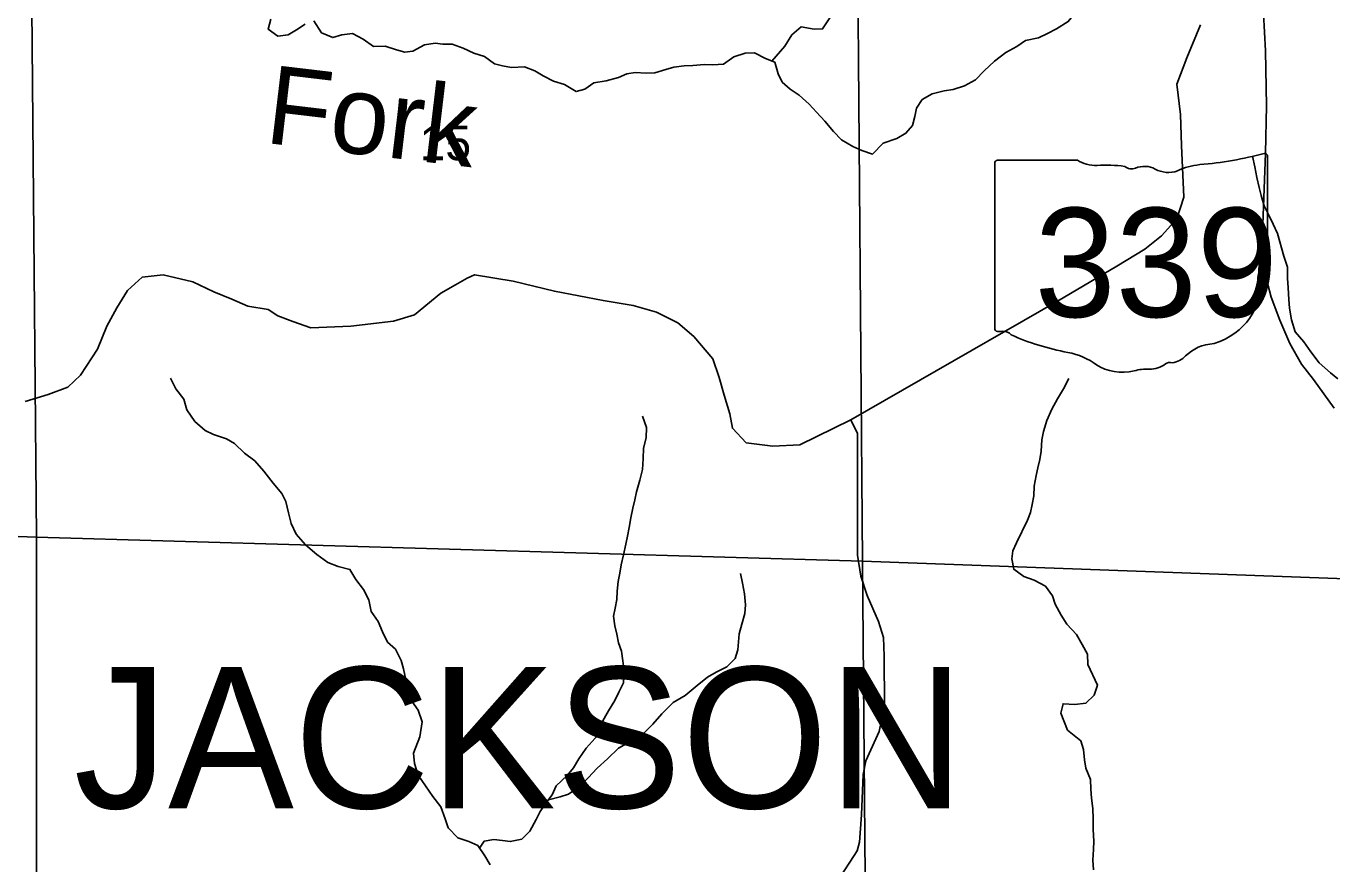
# Model space of a CAD drawing. Extents: x 2043100 to 2470832, y 443715 to 810583.
# Drawn here: x 2241776 to 2250111, y 592544 to 597890 of the extents above; entities that cross this region are included whole.
import ezdxf

# ---------------------------------------------------------------- set-up
doc = ezdxf.new("R2010")
doc.units = 0
for name, color, linetype in [('GM_X_Minor_River', 7, 'Continuous'), ('GM_X_Minor_River_Text', 7, 'Continuous'), ('GM_X_Section', 7, 'Continuous'), ('GM_X_Section_Text', 7, 'Continuous'), ('GM_X_State_Location', 7, 'Continuous'), ('GM_X_State_Route', 7, 'Continuous'), ('GM_X_State_Shield', 7, 'Continuous'), ('GM_X_Township_Road', 7, 'Continuous'), ('GM_X_Township_Text', 7, 'Continuous')]:
    doc.layers.add(name, color=color, linetype=linetype)

msp = doc.modelspace()

# ---------------------------------------------------------------- linework, layer by layer
at = {"layer": 'GM_X_Minor_River'}
for points in [[(2247692.8, 597484.3), (2247766.5, 597508.9), (2247836.1, 597547.6), (2247891.6, 597604.1), (2247957, 597666.7), (2248028.5, 597721.4), (2248100.1, 597760), (2248155.7, 597798.5), (2248237.5, 597815.2), (2248295.2, 597841.8), (2248352.9, 597872.3), (2248428.4, 597918.9), (2248477.8, 597981.4), (2248525.2, 598051.9), (2248596.5, 598118.5), (2248648.3, 598143), (2248719.9, 598173.7), (2248777.6, 598212.2), (2248827, 598274.7), (2248860.4, 598331), (2248914.1, 598365.5), (2248975.7, 598402), (2249041.3, 598448.6), (2249094.6, 598515.1)], [(2243338.1, 597935), (2243320.7, 597870.8), (2243383, 597825.3), (2243448.9, 597833.9), (2243502.6, 597866.3), (2243558.2, 597902.8)], [(2243612, 597923.3), (2243662.6, 597847.7), (2243734.8, 597816.3), (2243790.6, 597834.8), (2243858.5, 597843.4), (2243926.8, 597806), (2243993.2, 597758.5), (2244067.1, 597761.2), (2244139.2, 597737.8), (2244193.3, 597724.2), (2244245.2, 597730.7), (2244318.8, 597769.3), (2244386.7, 597779.9), (2244436.7, 597774.3), (2244496.6, 597774.9), (2244566.8, 597749.5), (2244633, 597718), (2244701.2, 597696.6), (2244765.5, 597649.1), (2244817.6, 597635.5), (2244873.7, 597626), (2244957.6, 597628.8), (2245023.8, 597603.3), (2245076, 597571.7), (2245142.2, 597538.3), (2245212.4, 597516.9), (2245286.7, 597471.5), (2245342.5, 597488), (2245400.1, 597528.5), (2245478, 597541.2), (2245557.7, 597561.9), (2245609.5, 597584.3), (2245663.4, 597592.8), (2245733.3, 597589.4), (2245789.3, 597591.9), (2245859.1, 597612.5), (2245910.9, 597627), (2245976.8, 597635.6), (2246030.7, 597638), (2246106.6, 597644.7), (2246158.6, 597643.1), (2246226.5, 597647.7), (2246294, 597694.3), (2246365.7, 597717), (2246425.7, 597719.5), (2246496, 597682.1), (2246554.1, 597658.6), (2246576.8, 597584.7), (2246601.2, 597532.9), (2246653.6, 597487.3), (2246709.8, 597449.8), (2246774.3, 597392.3), (2246820.7, 597340.7), (2246873.2, 597283), (2246929.7, 597217.5), (2246980.2, 597163.9), (2247052.5, 597120.5), (2247110.7, 597095), (2247178.8, 597073.5), (2247246.2, 597142.2), (2247333.8, 597173), (2247391.5, 597205.5), (2247433, 597255.9), (2247448.5, 597312), (2247460, 597366.2), (2247495.5, 597420.5), (2247559.1, 597457.1), (2247636.9, 597475.8), (2247692.8, 597484.3)], [(2246536.6, 597665.6), (2246619.2, 597761.2), (2246664.5, 597833.7), (2246724, 597884.2), (2246806.1, 597870.9), (2246860, 597871.4), (2246905.4, 597941.8)], [(2250148, 595638.2), (2250101, 595677.8), (2250030.5, 595741.2), (2249975.9, 595810.8), (2249931.4, 595874.5), (2249876.8, 595938.1), (2249852.2, 596015.9), (2249839.5, 596089.8), (2249835, 596145.8), (2249832.4, 596219.9), (2249827.8, 596281.9), (2249827.2, 596351.9), (2249804.6, 596421.8), (2249763.4, 596565.5), (2249736.9, 596625.3), (2249704.3, 596691.1), (2249677.9, 596742.9), (2249659.3, 596808.8), (2249646.8, 596860.7), (2249632.3, 596922.7), (2249619.7, 596990.6), (2249603.1, 597060.5)], [(2244289.9, 593354.6), (2244305, 593450.1), (2244278.4, 593523.9), (2244237.9, 593581.6), (2244213.3, 593649.5), (2244200.8, 593717.4), (2244184.1, 593787.3), (2244169.7, 593841.2), (2244133.1, 593913), (2244082.7, 593958.6), (2244050.1, 594024.3), (2244023.6, 594090.2), (2243979.1, 594153.8), (2243964.4, 594227.7), (2243929.8, 594295.5), (2243881.3, 594359.1), (2243842.8, 594422.8), (2243768.7, 594442.2), (2243702.5, 594467.6), (2243632.1, 594517.1), (2243559.6, 594580.5), (2243499, 594648), (2243468.5, 594715.8), (2243451.9, 594783.7), (2243433.3, 594855.6), (2243408.8, 594907.4), (2243352.3, 594973), (2243293.6, 595050.5), (2243235.1, 595116.1), (2243170.7, 595165.5), (2243106.2, 595227), (2243056, 595256.6), (2242971.8, 595283.9), (2242919.6, 595309.5), (2242853.2, 595366.9), (2242802.6, 595440.6), (2242782, 595508.4), (2242731.4, 595574), (2242696.8, 595643.8)], [(2248422.4, 593397.5), (2248381.5, 593505.4), (2248394.9, 593565.6), (2248468.9, 593560.2), (2248540.8, 593568.8), (2248592.3, 593619.3), (2248613.7, 593683.5), (2248552.6, 593815.1), (2248550, 593881.1), (2248517.5, 593942.9), (2248481, 594006.6), (2248418.4, 594074.1), (2248382, 594129.8), (2248343.4, 594201.6), (2248326.9, 594253.5), (2248282.4, 594315.1), (2248210.1, 594354.5), (2248144, 594378), (2248079.6, 594423.4), (2248067, 594489.4), (2248074.6, 594541.5), (2248098.1, 594591.7), (2248168.8, 594736.4), (2248186.3, 594786.6), (2248197.8, 594836.8), (2248207.3, 594892.9), (2248210.8, 594952.9), (2248222.2, 595021.1), (2248233.8, 595071.2), (2248247.3, 595123.4), (2248254.8, 595177.5), (2248260.1, 595249.6), (2248269.7, 595301.7), (2248291, 595373.9), (2248322.4, 595444.3), (2248359.8, 595510.6), (2248397.2, 595575), (2248432.6, 595641.4)], [(2245427, 593366.4), (2245448.3, 593442), (2245493.5, 593520.4), (2245532.9, 593586.8), (2245560.4, 593639.1), (2245589.9, 593699.4), (2245593.2, 593771.5), (2245584.6, 593839.5), (2245576.1, 593901.4), (2245557.7, 593953.3), (2245547.2, 594009.3), (2245534.7, 594063.2), (2245526.1, 594125.2), (2245535.7, 594175.3), (2245547.2, 594231.4), (2245548.7, 594283.5), (2245554.2, 594345.6), (2245565.7, 594397.7), (2245575.2, 594451.8), (2245588.7, 594516), (2245604, 594584.2), (2245615.6, 594634.3), (2245625.1, 594690.4), (2245636.5, 594752.6), (2245648, 594812.7), (2245661.5, 594866.9), (2245673, 594917), (2245694.4, 594991.2), (2245709.7, 595059.4), (2245715.1, 595127.5), (2245716.5, 595195.6), (2245733.9, 595261.8), (2245735.4, 595327.8), (2245710.7, 595399.7)], [(2245710.7, 593369.4), (2245776.1, 593434.8), (2245833.4, 593501.4), (2245906.7, 593574.1), (2245982.3, 593618.7), (2246059.7, 593681.5), (2246125.2, 593734), (2246180.8, 593766.6), (2246248.5, 593801.2), (2246302, 593853.7), (2246319.5, 593909.9), (2246323, 593959.9), (2246326.6, 594012), (2246344, 594072.2), (2246363.4, 594140.4), (2246368.9, 594196.5), (2246362.3, 594266.5), (2246347.7, 594334.4), (2246335.1, 594396.3)], [(2244738.8, 592537.3), (2244704.6, 592595.3), (2244658.4, 592661.2), (2244602.3, 592687), (2244532.3, 592708.8), (2244470.1, 592772.7), (2244451.9, 592830.6), (2244423.7, 592908.6), (2244371.5, 592974.5), (2244279.1, 593110.2), (2244254.9, 593184.2), (2244248.7, 593250.2), (2244289.9, 593354.6)], [(2244670.8, 592643.5), (2244700.3, 592689.3), (2244762.3, 592699.5), (2244816.3, 592691.7), (2244866.3, 592685.8), (2244940.3, 592702), (2244992.2, 592752.2), (2245031.9, 592826.3), (2245057.8, 592878.4), (2245091.7, 592928.6), (2245133.5, 592984.7), (2245159.3, 593040.8), (2245229.1, 593107.1), (2245269, 593157.2), (2245304.8, 593213.3), (2245350.6, 593281.5), (2245427, 593366.4)], [(2245109.6, 592952.6), (2245185.5, 592970.9), (2245237.5, 592989), (2245309.3, 593037.3), (2245363.2, 593093.5), (2245421, 593153.7), (2245486.8, 593213.9), (2245556.7, 593282.1), (2245710.7, 593369.4)], [(2248589, 592504.8), (2248584.8, 592566.8), (2248588.6, 592634.8), (2248590.5, 592688.9), (2248586.3, 592762.9), (2248586.1, 592830.9), (2248583.9, 592896.9), (2248575.7, 592962.9), (2248571.5, 593020.9), (2248569.4, 593081), (2248541.1, 593154.9), (2248531, 593206.9), (2248524.8, 593272.9), (2248508.4, 593329.5), (2248422.4, 593397.5)]]:
    msp.add_lwpolyline(points, dxfattribs=at)
at = {"layer": 'GM_X_Section'}
for points in [[(2236499.3, 600090.5), (2241794.9, 599939.5), (2241842.1, 594627.9), (2236536.1, 594818.9)], [(2241794.9, 599939.5), (2247072.3, 599804.2), (2247113.6, 594474.6), (2241842.1, 594627.9)], [(2247072.3, 599804.2), (2252374.3, 599634), (2252415.4, 594282.4), (2247113.6, 594474.6)], [(2241842.1, 594627.9), (2241842.9, 589308.9), (2236581.8, 589422.3), (2236536.1, 594818.9)], [(2247113.6, 594474.6), (2247160.3, 589180.2), (2241842.9, 589308.9), (2241842.1, 594627.9)], [(2247113.6, 594474.6), (2252415.4, 594282.4), (2252428.7, 589049.6), (2247160.3, 589180.2)]]:
    msp.add_lwpolyline(points, close=True, dxfattribs=at)
at = {"layer": 'GM_X_State_Route'}
msp.add_lwpolyline([(2241770.5, 595493.5), (2241917.9, 595538.6), (2242043.3, 595585.3), (2242123.9, 595661.2), (2242232.6, 595827.8), (2242291.6, 595975.3), (2242355.3, 596092.9), (2242423.1, 596202.5), (2242517.6, 596286.7), (2242651.7, 596301.5), (2242841.1, 596257.3), (2242974.8, 596194), (2243090.2, 596146.3), (2243191.4, 596102.3), (2243320.2, 596080.9), (2243383.2, 596040.1), (2243478.2, 596004), (2243593.4, 595964.4), (2243847.8, 595975.7), (2244121.9, 596007.4), (2244255.4, 596046.3), (2244422.9, 596186.1), (2244516.1, 596238.1), (2244591.3, 596281.8), (2244639, 596302.8), (2244884.5, 596261.8), (2245148.6, 596197.2), (2245458.7, 596139.5), (2245651.9, 596107.5), (2245799.2, 596064.4), (2245937, 595997.2), (2246037.2, 595909.1), (2246158.5, 595767.3), (2246199.2, 595647.9), (2246231.7, 595534.3), (2246268.3, 595414.9), (2246284.3, 595323), (2246372.5, 595230.6), (2246541.5, 595208.1), (2246713.7, 595217.7), (2247040.3, 595376.6), (2248358.7, 596133.8), (2248738.9, 596358.2), (2248917.1, 596466.1), (2249023.6, 596550.5), (2249121.5, 596658.8), (2249164.7, 596798), (2249151.6, 597128.4), (2249143.4, 597324.6), (2249121.2, 597518.5), (2249183.8, 597688.2), (2249271.5, 597898.4)], dxfattribs=at)
at = {"layer": 'GM_X_State_Shield'}
for p, q in [((2247959.6, 597015.5), (2247959.6, 595958.9)), ((2248486.3, 597033.7), (2247976.7, 597033.7)), ((2249699.8, 596507.1), (2249699.8, 597059.9)), ((2249699.6, 596507.3), (2249699.8, 596507.1))]:
    msp.add_line(p, q, dxfattribs=at)
for centre, major_axis, start_param, end_param in [((2247979.5, 597017.8), (20.2, 0), 1.712693, 3.28349), ((2248607.7, 597156.4), (195.5, 0), 4.042523, 4.731795), ((2248672.5, 596440.5), (702, 0), 1.404758, 1.657858), ((2248914.7, 596901.1), (117.3, 0), 0.950623, 2.079405), ((2249315.3, 596711), (371.3, 0), 1.699011, 2.107814), ((2249079.9, 598474.2), (1845.5, 0), 4.814394, 5.042369), ((2249680.5, 597062.2), (19.4, 0), 6.141152, 7.989035), ((2248831.9, 597023.2), (56.4, 0), 3.836095, 5.185415), ((2249066.1, 597068.6), (141.1, 0), 4.081561, 5.145723), ((2249679.1, 596505), (20.7, 0), 5.05454, 6.418171), ((2249695.3, 596466.6), (30, 0), 1.883978, 3.671073), ((2249504.6, 596396.7), (180, 0), 5.934695, 6.695948), ((2249769.2, 596275.8), (130.9, 0), 2.387724, 3.262537), ((2249183.3, 596205.5), (461.6, 0), 5.101752, 6.440018), ((2247979.7, 595956.6), (20.3, 0), 3.00124, 4.508301), ((2247982.8, 596064.7), (155.2, 0), 4.665946, 4.897461), ((2248014.5, 595897.9), (56, 0), 0.519207, 1.627899), ((2248721.1, 596847.3), (1332.7, 0), 4.195997, 4.488961), ((2249377.9, 595662.2), (252.8, 0), 1.647645, 2.488434), ((2248323.8, 595484.2), (417, 0), 0.823519, 1.323587), ((2249057.6, 595856.5), (149.1, 0), 4.937069, 5.64225), ((2248774.8, 595892.7), (264.6, 0), 4.026481, 4.996735), ((2248927.7, 595527.3), (217.4, 0), 1.495662, 1.94098), ((2248947, 595813.5), (141, 0), 4.691044, 5.507374), ((2249074.5, 595711.2), (39.7, 0), 1.147584, 2.315152)]:
    msp.add_ellipse(centre, major_axis=major_axis, ratio=0.8, start_param=start_param, end_param=end_param, dxfattribs=at)
at = {"layer": 'GM_X_Township_Road'}
for points in [[(2250125.4, 595452.4), (2249992.7, 595634.7), (2249917.3, 595731.8), (2249841.4, 595864.9), (2249779.2, 596012.3), (2249723.1, 596159.7), (2249699.8, 596249.5), (2249682, 596375.4), (2249670.4, 596623.7), (2249686, 597078.6), (2249693.7, 597381.2), (2249686.7, 597731.7), (2249673.3, 597969.9)], [(2246960.5, 592444.1), (2247033.7, 592554.7), (2247081.2, 592627.1), (2247094.9, 592681.3), (2247107.7, 592855.5), (2247118, 593113.9), (2247135.5, 593200.1), (2247221.8, 593388.3), (2247255.9, 593552.1), (2247251.9, 593868.7), (2247249.4, 593989), (2247216.7, 594089.5), (2247144.7, 594256.7), (2247104.3, 594379.4), (2247082, 594514), (2247083.2, 594930.6), (2247081.8, 595289.2), (2247040.3, 595376.6)]]:
    msp.add_lwpolyline(points, dxfattribs=at)

# ---------------------------------------------------------------- texts
at = {"layer": 'GM_X_Minor_River_Text'}
msp.add_text('Fork', height=499.98, rotation=353.22887, dxfattribs=at).set_placement((2243291.8, 597145.6))
at = {"layer": 'GM_X_Section_Text'}
msp.add_text('15', height=220.83, rotation=0.00001, dxfattribs=at).set_placement((2244288, 597033.8))
at = {"layer": 'GM_X_State_Location'}
for s in ['s', 'r']:
    msp.add_text(s, height=0.0000833, dxfattribs=at).set_placement((2248810.3, 596417.4))
msp.add_text('339', height=0.0000833, rotation=0.00001, dxfattribs=at).set_placement((2248457, 596344.2))
at = {"layer": 'GM_X_State_Shield'}
msp.add_text('339', height=696.1, dxfattribs=at).set_placement((2248212.7, 596033.4))
at = {"layer": 'GM_X_Township_Text'}
msp.add_text('JACKSON', height=900, rotation=0.00001, dxfattribs=at).set_placement((2242080.6, 592899))

doc.saveas('drawing.dxf')
